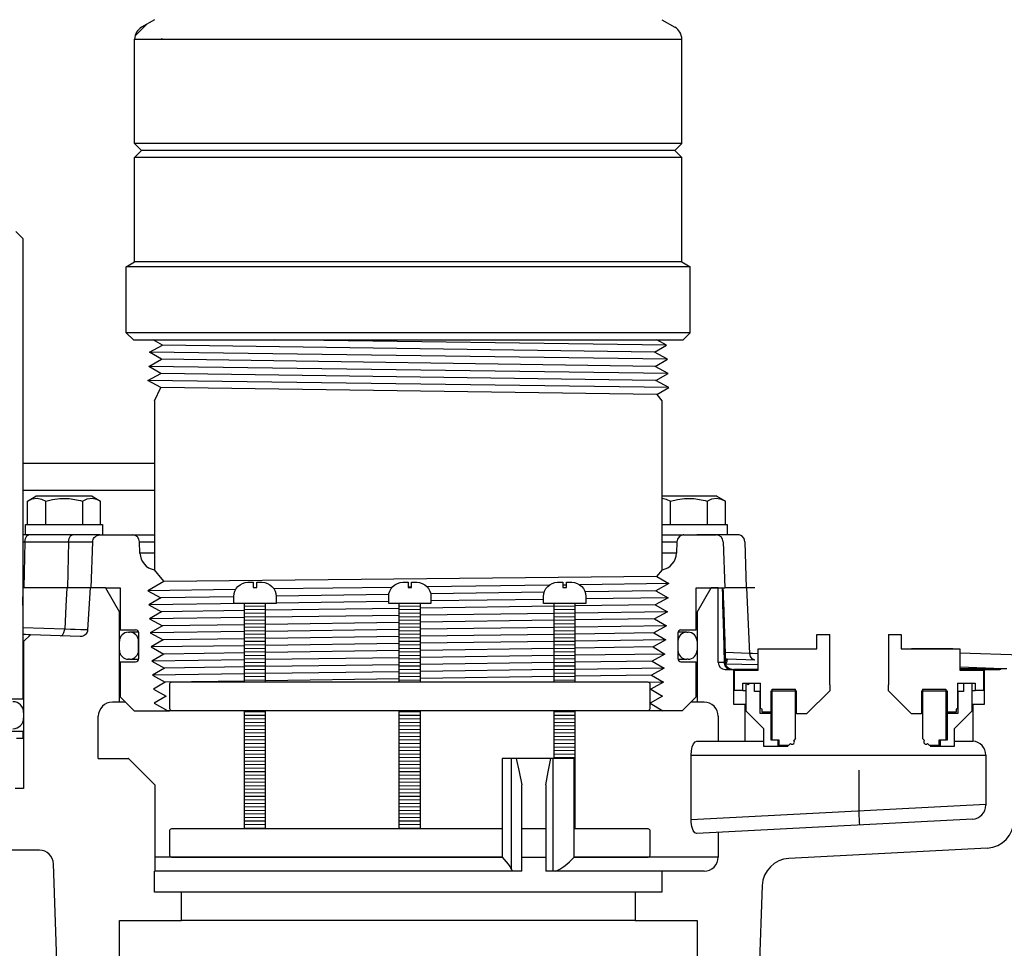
# Model space of a CAD drawing. Extents: x 1529 to 4201, y -422 to 622.
# Tile 387 of 460: x 3578 to 3587, y 488 to 496. Entities that reach past the tile are written whole.
import ezdxf

# ---------------------------------------------------------------- set-up
doc = ezdxf.new("R2010")
doc.units = 0
doc.header["$MEASUREMENT"] = 0
for name, color, linetype in [('GALV-4', 4, 'CONTINUOUS'), ('JACK-SCREW', 2, 'CONTINUOUS'), ('SPILL-BUCKET', 1, 'CONTINUOUS'), ('SWIVEL-ADAPTOR', 1, 'CONTINUOUS')]:
    doc.layers.add(name, color=color, linetype=linetype)

msp = doc.modelspace()

# ---------------------------------------------------------------- linework, layer by layer
at = {"layer": 'GALV-4', "linetype": 'Continuous'}
for p, q in [((3579.62584, 493.23616), (3579.54483, 493.28356)), ((3584.09666, 493.23616), (3584.0105, 493.28356)), ((3579.51216, 493.1737), (3579.62584, 493.23616)), ((3583.98977, 493.1737), (3584.09666, 493.23616)), ((3579.5052, 493.04879), (3579.61922, 493.11124)), ((3579.61922, 493.11124), (3579.51216, 493.1737)), ((3584.10362, 493.11124), (3583.98977, 493.1737)), ((3583.99639, 493.04879), (3584.10362, 493.11124)), ((3579.6126, 492.98633), (3579.5052, 493.04879)), ((3584.11058, 492.98633), (3583.99639, 493.04879)), ((3579.49824, 492.92387), (3579.6126, 492.98633)), ((3579.6126, 492.86151), (3579.49824, 492.92387)), ((3584.00302, 492.92387), (3584.11058, 492.98633)), ((3584.1172, 492.86141), (3584.00302, 492.92387)), ((3579.55615, 492.74322), (3579.6126, 492.86151)), ((3584.00964, 492.79896), (3584.1172, 492.86141)), ((3584.01026, 492.79932), (3584.05615, 492.74322)), ((3584.05615, 492.74322), (3584.05615, 491.24341)), ((3579.55263, 491.24341), (3579.62108, 491.15975)), ((3584.00964, 491.18338), (3584.1172, 491.12092)), ((3584.01026, 491.18302), (3584.05967, 491.24341)), ((3579.63776, 491.13936), (3579.49824, 491.05846)), ((3579.62108, 491.15975), (3579.63776, 491.13936)), ((3584.1172, 491.12092), (3584.00302, 491.05846)), ((3579.49824, 491.05846), (3579.6126, 490.99601)), ((3584.00302, 491.05846), (3584.11058, 490.99601)), ((3579.6126, 490.99601), (3579.5052, 490.93355)), ((3579.5052, 490.93355), (3579.61922, 490.87109)), ((3584.11058, 490.99601), (3583.99639, 490.93355)), ((3583.99639, 490.93355), (3584.10362, 490.87109)), ((3579.61922, 490.87109), (3579.51216, 490.80864)), ((3584.10362, 490.87109), (3583.98977, 490.80864)), ((3579.51216, 490.80864), (3579.62584, 490.74618)), ((3579.62584, 490.74618), (3579.51911, 490.68372)), ((3584.09666, 490.74618), (3583.98315, 490.68372)), ((3583.98977, 490.80864), (3584.09666, 490.74618)), ((3579.51911, 490.68372), (3579.63246, 490.62126)), ((3583.98315, 490.68372), (3584.08971, 490.62126)), ((3583.99587, 490.69072), (3583.98676, 490.68161)), ((3579.63246, 490.62126), (3579.52607, 490.55881)), ((3584.08971, 490.62126), (3583.97653, 490.55881)), ((3579.52607, 490.55881), (3579.63908, 490.49635)), ((3579.63908, 490.49635), (3579.53303, 490.43389)), ((3584.08275, 490.49635), (3583.9699, 490.43389)), ((3583.97653, 490.55881), (3584.08275, 490.49635)), ((3579.53303, 490.43389), (3579.64571, 490.37143)), ((3583.9699, 490.43389), (3584.07579, 490.37143)), ((3579.64571, 490.37143), (3579.53999, 490.30898)), ((3579.53999, 490.30898), (3579.65233, 490.24652)), ((3584.07579, 490.37143), (3583.96328, 490.30898)), ((3583.96328, 490.30898), (3584.06883, 490.24652)), ((3579.65233, 490.24652), (3579.54694, 490.18406)), ((3584.06883, 490.24652), (3583.95666, 490.18406)), ((3579.54694, 490.18406), (3579.65895, 490.1216)), ((3583.95666, 490.18406), (3584.06188, 490.1216)), ((3579.65895, 490.1216), (3579.5539, 490.05915)), ((3579.5539, 490.05915), (3579.67545, 489.99117)), ((3584.06188, 490.1216), (3583.95004, 490.05915)), ((3583.95004, 490.05915), (3584.06419, 489.99117)), ((3584.06419, 489.99117), (3579.67545, 489.99117))]:
    msp.add_line(p, q, dxfattribs=at)
at = {"layer": 'GALV-4', "color": 7, "linetype": 'Continuous'}
for p, q in [((3584.09666, 493.23616), (3580.62216, 493.28356)), ((3583.98977, 493.1737), (3579.62584, 493.23616)), ((3584.10362, 493.11124), (3579.51216, 493.1737)), ((3583.99639, 493.04879), (3579.61922, 493.11124)), ((3584.11058, 492.98633), (3579.5052, 493.04879)), ((3584.11689, 492.86123), (3579.49824, 492.92387)), ((3584.00302, 492.92387), (3579.6126, 492.98633)), ((3584.00964, 492.79896), (3579.6126, 492.86151)), ((3584.00964, 491.18338), (3579.63776, 491.13936)), ((3581.83584, 491.09007), (3581.80459, 491.08965)), ((3583.0547, 491.10655), (3581.97492, 491.09195)), ((3583.20914, 491.10864), (3583.17789, 491.10822)), ((3584.1172, 491.12092), (3583.3273, 491.11024)), ((3580.27554, 491.06897), (3579.49824, 491.05846)), ((3580.25941, 491.00521), (3579.6126, 490.99601)), ((3581.66181, 491.08772), (3580.61556, 491.07357)), ((3581.63391, 491.02476), (3580.63438, 491.01054)), ((3583.01156, 491.04436), (3582.00568, 491.03005)), ((3584.00302, 491.05846), (3583.37377, 491.04951)), ((3580.35345, 490.94505), (3579.5052, 490.93355)), ((3581.63272, 490.9624), (3580.63441, 490.94886)), ((3583.09977, 490.92076), (3581.91397, 490.90384)), ((3583.00602, 490.98103), (3582.00772, 490.96749)), ((3583.99639, 490.93355), (3583.28727, 490.92343)), ((3584.11058, 490.99601), (3583.38102, 490.98611)), ((3580.35316, 490.88157), (3579.61922, 490.87109)), ((3581.72647, 490.90116), (3580.54066, 490.88424)), ((3581.72647, 490.83876), (3580.54066, 490.82263)), ((3583.09977, 490.85744), (3581.91397, 490.84131)), ((3584.10362, 490.87109), (3583.28727, 490.85999)), ((3580.35316, 490.82008), (3579.51216, 490.80864)), ((3580.35316, 490.75659), (3579.62584, 490.74618)), ((3581.72647, 490.77624), (3580.54066, 490.75927)), ((3583.09977, 490.7959), (3581.91397, 490.77893)), ((3583.98977, 490.80864), (3583.28727, 490.79858)), ((3584.09666, 490.74618), (3583.28727, 490.73513)), ((3580.35316, 490.6951), (3579.51911, 490.68372)), ((3581.72647, 490.71384), (3580.54066, 490.69766)), ((3583.09977, 490.73258), (3581.91397, 490.7164)), ((3583.09977, 490.67104), (3581.91397, 490.65402)), ((3583.98315, 490.68372), (3583.28727, 490.67373)), ((3580.35316, 490.57013), (3579.52607, 490.55881)), ((3580.35316, 490.63161), (3579.63246, 490.62126)), ((3581.72647, 490.65132), (3580.54066, 490.6343)), ((3581.72647, 490.58892), (3580.54066, 490.57269)), ((3583.09977, 490.60772), (3581.91397, 490.59149)), ((3584.08971, 490.62126), (3583.28727, 490.61028)), ((3580.35316, 490.50663), (3579.63908, 490.49635)), ((3581.72647, 490.52641), (3580.54066, 490.50933)), ((3583.09977, 490.54618), (3581.91397, 490.52911)), ((3583.09977, 490.48285), (3581.91397, 490.46658)), ((3583.97653, 490.55881), (3583.28727, 490.54888)), ((3584.08275, 490.49635), (3583.28727, 490.48543)), ((3580.35316, 490.44515), (3579.53303, 490.43389)), ((3581.72647, 490.464), (3580.54066, 490.44772)), ((3581.72647, 490.40149), (3580.54066, 490.38436)), ((3583.09977, 490.42132), (3581.91397, 490.4042)), ((3583.9699, 490.43389), (3583.28727, 490.42403)), ((3580.35316, 490.32017), (3579.53999, 490.30898)), ((3580.35316, 490.38165), (3579.64571, 490.37143)), ((3581.72647, 490.33908), (3580.54066, 490.32276)), ((3583.09977, 490.35799), (3581.91397, 490.34167)), ((3584.07579, 490.37143), (3583.28727, 490.36058)), ((3583.96328, 490.30898), (3583.28727, 490.29918)), ((3580.35316, 490.25667), (3579.65233, 490.24652)), ((3581.72647, 490.27657), (3580.54066, 490.25939)), ((3583.09977, 490.29647), (3581.91397, 490.27929)), ((3584.06883, 490.24652), (3583.94139, 490.24476))]:
    msp.add_line(p, q, dxfattribs=at)
at = {"layer": 'GALV-4'}
msp.add_line((3579.55615, 492.74322), (3579.55615, 491.24341), dxfattribs=at)
at = {"layer": 'JACK-SCREW'}
for p, q in [((3580.35316, 490.24641), (3580.35316, 490.94505)), ((3580.54066, 490.24641), (3580.54066, 490.94505)), ((3581.72647, 490.24641), (3581.72647, 490.94505)), ((3581.91397, 490.24641), (3581.91397, 490.94505)), ((3583.09977, 490.24641), (3583.09977, 490.94505)), ((3583.28727, 490.24641), (3583.28727, 490.94505)), ((3580.35316, 488.94505), (3580.35316, 489.99641)), ((3580.54066, 488.94505), (3580.54066, 489.99641)), ((3581.72647, 488.94505), (3581.72647, 489.99641)), ((3581.91397, 488.94505), (3581.91397, 489.99641)), ((3583.09977, 489.56946), (3583.09977, 489.99641)), ((3583.28727, 488.94505), (3583.28727, 489.99641))]:
    msp.add_line(p, q, dxfattribs=at)
for points in [[(3580.63441, 491.00755), (3580.63441, 490.94505), (3580.25941, 490.94505), (3580.25941, 491.00755, -0.4142136), (3580.38441, 491.13255), (3580.43129, 491.13255), (3580.43129, 491.08568), (3580.46254, 491.08568), (3580.46254, 491.13255), (3580.50941, 491.13255, -0.4142136)], [(3582.00772, 491.00755), (3582.00772, 490.94505), (3581.63272, 490.94505), (3581.63272, 491.00755, -0.4142136), (3581.75772, 491.13255), (3581.80459, 491.13255), (3581.80459, 491.08568), (3581.83584, 491.08568), (3581.83584, 491.13255), (3581.88272, 491.13255, -0.4142136)], [(3583.38102, 491.00755), (3583.38102, 490.94505), (3583.00602, 490.94505), (3583.00602, 491.00755, -0.4142136), (3583.13102, 491.13255), (3583.17789, 491.13255), (3583.17789, 491.08568), (3583.20914, 491.08568), (3583.20914, 491.13255), (3583.25602, 491.13255, -0.4142136)]]:
    msp.add_lwpolyline(points, format="xyb", close=True, dxfattribs=at)
at = {"layer": 'JACK-SCREW', "color": 2, "linetype": 'Continuous'}
msp.add_lwpolyline([(3583.95004, 490.01203), (3583.95004, 490.23078, 0.4142136), (3583.93441, 490.24641), (3579.70602, 490.24641, 0.4142136), (3579.6904, 490.23078), (3579.6904, 490.01203, 0.4142136), (3579.70602, 489.99641), (3583.93441, 489.99641, 0.4142136)], format="xyb", close=True, dxfattribs=at)
for points in [[(3582.63771, 488.94505), (3579.70602, 488.94505, 0.4142136), (3579.6904, 488.92943), (3579.6904, 488.71068, 0.4142136), (3579.70602, 488.69505), (3582.63771, 488.69505)], [(3583.27753, 488.69505), (3583.93441, 488.69505, 0.4142136), (3583.95004, 488.71068), (3583.95004, 488.92943, 0.4142136), (3583.93441, 488.94505), (3583.27753, 488.94505)]]:
    msp.add_lwpolyline(points, format="xyb", dxfattribs=at)
for points in [[(3583.02618, 488.94505), (3582.81313, 488.94505)], [(3582.81313, 488.69505), (3583.02618, 488.69505)]]:
    msp.add_lwpolyline(points, dxfattribs=at)
at = {"layer": 'SPILL-BUCKET', "linetype": 'Continuous'}
for p, q in [((3578.38869, 492.191), (3578.38869, 490.47382)), ((3578.4297, 491.85323), (3578.50441, 491.89636)), ((3578.4722, 491.87231), (3578.5166, 491.8782)), ((3579.00406, 491.89636), (3578.50441, 491.89636)), ((3578.5166, 491.8782), (3578.55434, 491.87073)), ((3578.65294, 491.86812), (3578.71569, 491.87682)), ((3578.71569, 491.87682), (3578.79854, 491.87633)), ((3578.79854, 491.87633), (3578.88244, 491.86225)), ((3578.959, 491.87231), (3579.00341, 491.8782)), ((3579.00341, 491.8782), (3579.04115, 491.87073)), ((3579.00406, 491.89636), (3579.07877, 491.85323)), ((3584.54392, 491.89636), (3584.05615, 491.89636)), ((3584.05615, 491.87816), (3584.05646, 491.8782)), ((3584.05646, 491.8782), (3584.0942, 491.87073)), ((3584.1928, 491.86812), (3584.25555, 491.87682)), ((3584.25555, 491.87682), (3584.33839, 491.87633)), ((3584.33839, 491.87633), (3584.4223, 491.86225)), ((3584.49886, 491.87231), (3584.54327, 491.8782)), ((3584.54327, 491.8782), (3584.58101, 491.87073)), ((3584.54392, 491.89636), (3584.61863, 491.85323)), ((3578.4297, 491.85323), (3578.4722, 491.87231)), ((3578.4297, 491.64654), (3578.4297, 491.85323)), ((3578.55434, 491.87073), (3578.59197, 491.85323)), ((3578.59197, 491.85323), (3578.65294, 491.86812)), ((3578.59197, 491.64654), (3578.59197, 491.85323)), ((3578.88244, 491.86225), (3578.89952, 491.85794)), ((3578.89952, 491.85794), (3578.9165, 491.85323)), ((3578.9165, 491.85323), (3578.959, 491.87231)), ((3578.9165, 491.85323), (3578.9165, 491.64654)), ((3579.04115, 491.87073), (3579.07877, 491.85323)), ((3579.07877, 491.64654), (3579.07877, 491.85323)), ((3584.0942, 491.87073), (3584.13182, 491.85323)), ((3584.13182, 491.85323), (3584.1928, 491.86812)), ((3584.13182, 491.64654), (3584.13182, 491.85323)), ((3584.4223, 491.86225), (3584.43938, 491.85794)), ((3584.43938, 491.85794), (3584.45636, 491.85323)), ((3584.45636, 491.85323), (3584.49886, 491.87231)), ((3584.45636, 491.85323), (3584.45636, 491.64654)), ((3584.58101, 491.87073), (3584.61863, 491.85323)), ((3584.61863, 491.64654), (3584.61863, 491.85323)), ((3578.41297, 491.5526), (3578.41297, 491.64654)), ((3578.41297, 491.64654), (3579.0955, 491.64654)), ((3579.0955, 491.64654), (3579.0955, 491.5526)), ((3584.05615, 491.64654), (3584.63536, 491.64654)), ((3584.63536, 491.64654), (3584.63536, 491.5526)), ((3578.4145, 491.5526), (3578.38848, 491.5526)), ((3578.41125, 491.52262), (3578.4243, 491.54459)), ((3578.44185, 491.5526), (3578.4145, 491.5526)), ((3578.4243, 491.54459), (3578.44185, 491.5526)), ((3578.82936, 491.5526), (3578.44185, 491.5526)), ((3578.79876, 491.52262), (3578.81181, 491.54459)), ((3578.81181, 491.54459), (3578.82936, 491.5526)), ((3578.90233, 491.5526), (3578.82936, 491.5526)), ((3578.96444, 491.5526), (3578.90233, 491.5526)), ((3579.01404, 491.5526), (3578.96444, 491.5526)), ((3579.0498, 491.5526), (3579.01404, 491.5526)), ((3579.01566, 491.52063), (3579.02152, 491.52923)), ((3579.02152, 491.52923), (3579.02879, 491.53679)), ((3579.02879, 491.53679), (3579.03721, 491.54305)), ((3579.03721, 491.54305), (3579.04296, 491.54621)), ((3579.04296, 491.54621), (3579.049, 491.54877)), ((3579.049, 491.54877), (3579.05935, 491.55156)), ((3579.07077, 491.5526), (3579.0498, 491.5526)), ((3579.05935, 491.55156), (3579.07004, 491.55259)), ((3579.07004, 491.55259), (3579.0704, 491.5526)), ((3579.0704, 491.5526), (3579.07077, 491.5526)), ((3579.07077, 491.5526), (3579.36155, 491.5526)), ((3579.36155, 491.5526), (3579.55615, 491.5526)), ((3584.05615, 491.5526), (3584.24479, 491.5526)), ((3584.25075, 491.5526), (3584.24479, 491.5526)), ((3584.25075, 491.5526), (3584.53679, 491.5526)), ((3584.37081, 491.5526), (3584.36407, 491.5526)), ((3584.3909, 491.5526), (3584.37081, 491.5526)), ((3584.42384, 491.5526), (3584.3909, 491.5526)), ((3584.46889, 491.5526), (3584.42384, 491.5526)), ((3584.74023, 491.5526), (3584.46889, 491.5526)), ((3584.76529, 491.54459), (3584.74023, 491.5526)), ((3584.78393, 491.52262), (3584.76529, 491.54459)), ((3578.40604, 491.49232), (3578.39787, 491.08417)), ((3578.40604, 491.49232), (3578.41125, 491.52262)), ((3578.79356, 491.49232), (3578.78538, 491.08417)), ((3578.79356, 491.49232), (3578.79876, 491.52262)), ((3579.00764, 491.49232), (3578.99321, 491.08417)), ((3579.00764, 491.49232), (3579.00874, 491.5019)), ((3579.00874, 491.5019), (3579.0113, 491.51118)), ((3579.0113, 491.51118), (3579.01566, 491.52063)), ((3579.42751, 491.39101), (3579.42397, 491.49232)), ((3584.18833, 491.49232), (3584.18479, 491.39101)), ((3584.5992, 491.49232), (3584.61346, 491.08417)), ((3584.79136, 491.49232), (3584.78393, 491.52262)), ((3584.79136, 491.49232), (3584.80303, 491.08417)), ((3579.55263, 491.24341), (3579.55615, 491.24341)), ((3584.05615, 491.24341), (3584.05967, 491.24341)), ((3578.38849, 490.92807), (3578.39318, 491.08417)), ((3579.12049, 491.08417), (3578.39787, 491.08417)), ((3578.77894, 491.08417), (3578.77051, 490.92099)), ((3578.98465, 491.08417), (3578.97408, 490.8973)), ((3579.12049, 491.08417), (3579.2454, 490.86781)), ((3579.12049, 491.08417), (3579.2519, 491.08417)), ((3579.2519, 491.08417), (3579.2519, 490.71118)), ((3584.3604, 490.71118), (3584.3604, 491.08417)), ((3584.3604, 491.08417), (3584.61346, 491.08417)), ((3584.3669, 490.86781), (3584.49181, 491.08417)), ((3584.55427, 491.08417), (3584.49181, 491.08417)), ((3584.55427, 490.42203), (3584.55427, 491.08417)), ((3584.58965, 491.08417), (3584.59168, 491.01171)), ((3584.59168, 491.01171), (3584.59372, 490.93923)), ((3584.59687, 491.08417), (3584.597, 491.08012)), ((3584.597, 491.08012), (3584.59714, 491.07606)), ((3584.59714, 491.07606), (3584.5981, 491.04747)), ((3584.5981, 491.04747), (3584.59906, 491.01887)), ((3584.59906, 491.01887), (3584.60005, 490.9895)), ((3584.80974, 491.08417), (3584.61346, 491.08417)), ((3584.84781, 491.08417), (3584.80974, 491.08417)), ((3584.83474, 490.50169), (3584.80974, 491.08417)), ((3584.87855, 491.08417), (3584.84781, 491.08417)), ((3578.77051, 490.92099), (3578.75996, 490.71686)), ((3584.59372, 490.93923), (3584.601, 490.68073)), ((3584.60005, 490.9895), (3584.60104, 490.96013)), ((3584.60104, 490.96013), (3584.60206, 490.92989)), ((3584.60206, 490.92989), (3584.60308, 490.89965)), ((3578.97408, 490.8973), (3578.96346, 490.71042)), ((3579.2454, 490.86781), (3579.24703, 490.86781)), ((3579.2454, 490.06911), (3579.2454, 490.86781)), ((3579.24703, 490.86781), (3579.2519, 490.86781)), ((3584.36042, 490.86781), (3584.36528, 490.86781)), ((3584.36528, 490.86781), (3584.3669, 490.86781)), ((3584.3669, 490.86781), (3584.3669, 490.06911)), ((3584.60308, 490.89965), (3584.60414, 490.86845)), ((3584.60414, 490.86845), (3584.60519, 490.83725)), ((3584.60519, 490.83725), (3584.60628, 490.80495)), ((3584.60628, 490.80495), (3584.60738, 490.77265)), ((3584.60738, 490.77265), (3584.60851, 490.7391)), ((3578.40101, 490.66852), (3578.38847, 490.66852)), ((3578.41235, 490.66852), (3578.38849, 490.66936)), ((3578.39598, 490.60607), (3578.45688, 490.66697)), ((3578.41235, 490.66852), (3578.40101, 490.66852)), ((3578.43701, 490.66767), (3578.41235, 490.66852)), ((3578.4519, 490.66714), (3578.43701, 490.66767)), ((3578.45688, 490.66697), (3578.4519, 490.66714)), ((3578.89762, 490.65158), (3578.45688, 490.66697)), ((3578.722, 490.65771), (3578.73988, 490.66513)), ((3578.73988, 490.66513), (3578.75372, 490.68669)), ((3578.75372, 490.68669), (3578.75996, 490.71686)), ((3578.9218, 490.65534), (3578.91152, 490.65258)), ((3578.9315, 490.65974), (3578.9218, 490.65534)), ((3578.94017, 490.66558), (3578.9315, 490.65974)), ((3578.94778, 490.67276), (3578.94017, 490.66558)), ((3578.95402, 490.68105), (3578.94778, 490.67276)), ((3578.95881, 490.69026), (3578.95402, 490.68105)), ((3578.96198, 490.70015), (3578.95881, 490.69026)), ((3579.2519, 490.71118), (3579.3884, 490.71118)), ((3579.37111, 490.68944), (3579.3443, 490.68944)), ((3579.41558, 490.68944), (3579.37111, 490.68944)), ((3579.41628, 490.45625), (3579.41628, 490.68329)), ((3584.19602, 490.68329), (3584.19602, 490.45625)), ((3584.24116, 490.68944), (3584.19666, 490.68944)), ((3584.2239, 490.71118), (3584.3604, 490.71118)), ((3584.268, 490.68944), (3584.24116, 490.68944)), ((3584.601, 490.68073), (3584.60833, 490.42203)), ((3584.60851, 490.7391), (3584.60965, 490.70554)), ((3584.60965, 490.70554), (3584.61084, 490.6705)), ((3584.61084, 490.6705), (3584.61203, 490.63546)), ((3578.38849, 490.60607), (3578.39411, 490.60607)), ((3578.39411, 490.60607), (3578.39598, 490.60607)), ((3578.39598, 490.60607), (3578.39598, 489.30414)), ((3578.9046, 490.65171), (3578.89762, 490.65158)), ((3578.91152, 490.65258), (3578.9046, 490.65171)), ((3584.61203, 490.63546), (3584.61326, 490.59919)), ((3584.61326, 490.59919), (3584.61449, 490.56291)), ((3584.61449, 490.56291), (3584.61575, 490.52591)), ((3584.61575, 490.52591), (3584.61701, 490.48892)), ((3584.83474, 490.50169), (3584.61632, 490.50932)), ((3584.61701, 490.48892), (3584.61771, 490.46851)), ((3584.841, 490.47417), (3584.83474, 490.50169)), ((3584.85931, 490.50075), (3584.83474, 490.50169)), ((3584.90903, 490.49886), (3584.85931, 490.50075)), ((3587.24429, 490.4851), (3586.69781, 490.50374)), ((3579.2519, 490.42837), (3579.2519, 490.11608)), ((3579.2519, 490.42837), (3579.3884, 490.42837)), ((3579.33534, 490.44961), (3579.34429, 490.44961)), ((3579.34429, 490.44961), (3579.37108, 490.44961)), ((3579.37108, 490.44961), (3579.41552, 490.44961)), ((3584.19684, 490.44961), (3584.24125, 490.44961)), ((3584.2239, 490.42837), (3584.3604, 490.42837)), ((3584.3604, 490.11608), (3584.3604, 490.42837)), ((3584.56032, 490.42203), (3584.55427, 490.42203)), ((3584.5784, 490.42203), (3584.56032, 490.42203)), ((3584.60833, 490.42203), (3584.5784, 490.42203)), ((3584.61301, 490.4215), (3584.60833, 490.42203)), ((3584.61634, 490.3908), (3584.60833, 490.42203)), ((3584.61641, 490.42098), (3584.61301, 490.4215)), ((3584.61828, 490.44807), (3584.61641, 490.42098)), ((3584.62502, 490.3902), (3584.61641, 490.42098)), ((3584.61786, 490.41373), (3584.61641, 490.42098)), ((3584.61771, 490.46851), (3584.6184, 490.44811)), ((3584.62049, 490.40664), (3584.61786, 490.41373)), ((3584.61807, 490.45764), (3584.61924, 490.45683)), ((3584.62429, 490.44238), (3584.61819, 490.45255)), ((3584.61924, 490.45683), (3584.61964, 490.45657)), ((3584.61964, 490.45657), (3584.62007, 490.45631)), ((3584.62007, 490.45631), (3584.62049, 490.45606)), ((3584.62049, 490.45606), (3584.62093, 490.4558)), ((3584.62049, 490.40664), (3584.62446, 490.4129)), ((3584.63225, 490.38229), (3584.62049, 490.40664)), ((3584.90903, 490.40158), (3584.62049, 490.40664)), ((3584.62093, 490.4558), (3584.62139, 490.45555)), ((3584.62139, 490.45555), (3584.62187, 490.45529)), ((3584.62187, 490.45529), (3584.62271, 490.45487)), ((3584.62271, 490.45487), (3584.62359, 490.45445)), ((3584.62359, 490.45445), (3584.62453, 490.45404)), ((3584.63274, 490.43382), (3584.62429, 490.44238)), ((3584.62446, 490.4129), (3584.62986, 490.42377)), ((3584.62453, 490.45404), (3584.6255, 490.45365)), ((3584.6255, 490.45365), (3584.62654, 490.45327)), ((3584.62654, 490.45327), (3584.6276, 490.45291)), ((3584.6276, 490.45291), (3584.62873, 490.45257)), ((3584.62873, 490.45257), (3584.62988, 490.45226)), ((3584.62986, 490.42377), (3584.63274, 490.43382)), ((3584.62988, 490.45226), (3584.63109, 490.45198)), ((3584.63109, 490.45198), (3584.63232, 490.45173)), ((3584.63232, 490.45173), (3584.63359, 490.45153)), ((3584.63274, 490.43382), (3584.63362, 490.43877)), ((3584.63359, 490.45153), (3584.63488, 490.45135)), ((3584.63362, 490.43877), (3584.63447, 490.44267)), ((3584.63447, 490.44267), (3584.63641, 490.44908)), ((3584.63488, 490.45135), (3584.63619, 490.45122)), ((3584.63619, 490.45122), (3584.6375, 490.45115)), ((3584.63641, 490.44908), (3584.63791, 490.45112)), ((3584.6375, 490.45115), (3584.63772, 490.45114)), ((3584.63772, 490.45114), (3584.63794, 490.45114)), ((3584.87855, 490.44272), (3584.63791, 490.45112)), ((3584.85671, 490.45315), (3584.841, 490.47417)), ((3584.87855, 490.44303), (3584.85671, 490.45315)), ((3584.63821, 490.36794), (3584.61634, 490.3908)), ((3584.61673, 490.35957), (3584.69268, 490.35957)), ((3584.64757, 490.36776), (3584.62502, 490.3902)), ((3584.65277, 490.36553), (3584.63225, 490.38229)), ((3584.66809, 490.35957), (3584.63821, 490.36794)), ((3584.67814, 490.35957), (3584.64757, 490.36776)), ((3584.67814, 490.35957), (3584.65277, 490.36553)), ((3584.69268, 490.04728), (3584.69268, 490.35957)), ((3584.69728, 490.35957), (3584.69268, 490.35957)), ((3584.90903, 490.35957), (3584.69728, 490.35957)), ((3587.07625, 490.36598), (3586.69781, 490.37919)), ((3587.0603, 490.36269), (3586.69781, 490.36881)), ((3586.90955, 490.35957), (3586.69781, 490.35957)), ((3586.91416, 490.35957), (3586.90955, 490.35957)), ((3586.91416, 490.35957), (3587.04078, 490.35957)), ((3586.91416, 490.35957), (3586.91416, 490.04728)), ((3586.9791, 490.35957), (3586.98989, 490.36061)), ((3586.98989, 490.36061), (3587.00032, 490.36371)), ((3587.00032, 490.36371), (3587.01182, 490.36698)), ((3587.01182, 490.36698), (3587.02371, 490.36781)), ((3587.08054, 490.36583), (3587.07625, 490.36598)), ((3587.08196, 490.36578), (3587.08054, 490.36583)), ((3587.1151, 490.36462), (3587.08197, 490.36578)), ((3579.2454, 490.06911), (3579.18294, 490.06911)), ((3579.25136, 490.06911), (3579.2454, 490.06911)), ((3579.26921, 490.06911), (3579.25136, 490.06911)), ((3579.37681, 489.99117), (3579.2519, 490.11608)), ((3579.29886, 490.06911), (3579.26921, 490.06911)), ((3584.3604, 490.11608), (3584.23549, 489.99117)), ((3584.34307, 490.06911), (3584.31339, 490.06911)), ((3584.36094, 490.06911), (3584.34307, 490.06911)), ((3584.3669, 490.06911), (3584.36094, 490.06911)), ((3584.42936, 490.06911), (3584.3669, 490.06911)), ((3584.79411, 490.04728), (3584.69268, 490.04728)), ((3584.79411, 489.72394), (3584.79411, 490.04728)), ((3584.79636, 490.04728), (3584.79411, 490.04728)), ((3584.80309, 490.04728), (3584.79636, 490.04728)), ((3586.81048, 490.04728), (3586.80373, 490.04728)), ((3586.81273, 490.04728), (3586.81048, 490.04728)), ((3586.91416, 490.04728), (3586.81273, 490.04728)), ((3586.81273, 490.04728), (3586.81273, 489.72354)), ((3579.37681, 489.99117), (3579.6904, 489.99117)), ((3584.23549, 489.99117), (3584.06419, 489.99117)), ((3579.05803, 489.56946), (3579.05803, 489.9442)), ((3584.55427, 489.9442), (3584.55427, 489.72394)), ((3584.32425, 489.67211), (3584.33609, 489.69981)), ((3584.33609, 489.69981), (3584.35147, 489.7184)), ((3584.35147, 489.7184), (3584.36614, 489.72394)), ((3584.36614, 489.72394), (3584.96022, 489.72394)), ((3586.70531, 489.72354), (3586.75183, 489.72354)), ((3586.75183, 489.72354), (3586.78551, 489.72354)), ((3586.78551, 489.72354), (3586.8059, 489.72354)), ((3586.8059, 489.72354), (3586.81273, 489.72354)), ((3584.31379, 489.59902), (3584.31655, 489.63777)), ((3584.31655, 489.63777), (3584.32425, 489.67211)), ((3579.05803, 489.56946), (3579.32347, 489.56946)), ((3579.3244, 489.56946), (3579.32347, 489.56946)), ((3579.32717, 489.56946), (3579.3244, 489.56946)), ((3579.55967, 489.33524), (3579.32717, 489.56946)), ((3583.27753, 489.56946), (3582.63771, 489.56946)), ((3582.63771, 489.56946), (3582.63771, 488.69505)), ((3582.72293, 488.58559), (3582.72293, 489.56946)), ((3582.76372, 489.56946), (3582.78831, 489.45153)), ((3583.0481, 489.4521), (3583.06995, 489.56946)), ((3583.08763, 489.56946), (3583.08763, 488.57014)), ((3583.27753, 488.69505), (3583.27753, 489.56946)), ((3584.31379, 489.02501), (3584.31379, 489.59902)), ((3584.31379, 489.59902), (3586.92765, 489.59902)), ((3586.92765, 489.59902), (3586.92765, 489.15545)), ((3582.78831, 489.45153), (3582.81313, 489.33524)), ((3583.02618, 489.33524), (3583.0481, 489.4521)), ((3585.80342, 489.10307), (3585.80342, 489.46467)), ((3579.55967, 489.33524), (3579.55967, 488.57014)), ((3582.81313, 488.57014), (3582.81313, 489.33524)), ((3583.02618, 489.33524), (3583.02618, 488.57014)), ((3586.92765, 489.16199), (3584.31379, 489.02501)), ((3585.80544, 489.06453), (3585.80342, 489.10307)), ((3584.31446, 489.00575), (3584.31379, 489.02501)), ((3584.32034, 488.96643), (3584.31446, 489.00575)), ((3586.80927, 489.0307), (3584.36614, 488.90266)), ((3585.80726, 489.02975), (3585.80544, 489.06453)), ((3585.80871, 489.00216), (3585.80726, 489.02975)), ((3585.80964, 488.98444), (3585.80871, 489.00216)), ((3584.33236, 488.9321), (3584.32034, 488.96643)), ((3584.34863, 488.90966), (3584.33236, 488.9321)), ((3584.36614, 488.90266), (3584.34863, 488.90966)), ((3584.55427, 488.91252), (3584.55427, 488.69505)), ((3585.80996, 488.97833), (3585.80964, 488.98444)), ((3582.63771, 488.69505), (3579.55969, 488.69505)), ((3582.63771, 488.69505), (3582.63802, 488.69474)), ((3582.63802, 488.69474), (3582.67539, 488.65414)), ((3582.67539, 488.65414), (3582.69331, 488.63241)), ((3583.21199, 488.6306), (3583.23599, 488.65191)), ((3583.23599, 488.65191), (3583.27726, 488.69474)), ((3583.27726, 488.69474), (3583.27753, 488.69505)), ((3584.55427, 488.69505), (3583.27753, 488.69505)), ((3579.55769, 488.38277), (3579.55769, 488.57014)), ((3579.57276, 488.57014), (3579.55967, 488.57014)), ((3581.81252, 488.57014), (3579.57276, 488.57014)), ((3582.81313, 488.57014), (3581.81252, 488.57014)), ((3582.69331, 488.63241), (3582.70823, 488.61209)), ((3582.70823, 488.61209), (3582.72293, 488.58559)), ((3582.72293, 488.58559), (3582.72462, 488.58137)), ((3582.72462, 488.58137), (3582.72635, 488.57781)), ((3582.72635, 488.57781), (3582.73058, 488.57211)), ((3582.73058, 488.57211), (3582.73501, 488.57014)), ((3582.73501, 488.57014), (3582.73504, 488.57014)), ((3584.42936, 488.57014), (3583.02618, 488.57014)), ((3583.11495, 488.57014), (3583.1493, 488.58622)), ((3583.1493, 488.58622), (3583.18682, 488.61073)), ((3583.18682, 488.61073), (3583.21199, 488.6306)), ((3584.05461, 488.57014), (3584.05461, 488.38277)), ((3579.79453, 488.13128), (3579.79453, 488.38277)), ((3583.81777, 488.38277), (3583.81777, 488.13128))]:
    msp.add_line(p, q, dxfattribs=at)
at = {"layer": 'SPILL-BUCKET', "color": 7, "linetype": 'Continuous'}
for p, q in [((3578.3915, 492.191), (3579.55615, 492.191)), ((3578.3915, 491.9499), (3579.55615, 491.94989)), ((3579.42397, 491.49232), (3579.55615, 491.49232)), ((3584.05615, 491.49232), (3584.18833, 491.49232)), ((3579.55615, 491.39101), (3579.42751, 491.39101)), ((3584.18479, 491.39101), (3584.05615, 491.39101)), ((3580.35316, 490.9243), (3580.54066, 490.92163)), ((3581.72647, 490.9243), (3581.91397, 490.92163)), ((3583.09977, 490.9243), (3583.28727, 490.92163)), ((3580.35316, 490.89305), (3580.54066, 490.89038)), ((3580.35316, 490.86179), (3580.54066, 490.85913)), ((3580.35316, 490.83054), (3580.54066, 490.82787)), ((3581.72647, 490.89305), (3581.91397, 490.89038)), ((3581.72647, 490.86179), (3581.91397, 490.85913)), ((3581.72647, 490.83054), (3581.91397, 490.82787)), ((3583.09977, 490.89305), (3583.28727, 490.89038)), ((3583.09977, 490.86179), (3583.28727, 490.85913)), ((3583.09977, 490.83054), (3583.28727, 490.82787)), ((3580.35316, 490.79929), (3580.54066, 490.79662)), ((3580.35316, 490.76803), (3580.54066, 490.76537)), ((3581.72647, 490.79929), (3581.91397, 490.79662)), ((3581.72647, 490.76803), (3581.91397, 490.76537)), ((3583.09977, 490.79929), (3583.28727, 490.79662)), ((3583.09977, 490.76803), (3583.28727, 490.76537)), ((3579.32535, 490.68944), (3579.33534, 490.68944)), ((3579.3443, 490.68944), (3579.33534, 490.68944)), ((3580.35316, 490.73678), (3580.54066, 490.73411)), ((3580.35316, 490.70553), (3580.54066, 490.70286)), ((3580.35316, 490.67428), (3580.54066, 490.67161)), ((3581.72647, 490.73678), (3581.91397, 490.73411)), ((3581.72647, 490.70553), (3581.91397, 490.70286)), ((3581.72647, 490.67428), (3581.91397, 490.67161)), ((3583.09977, 490.73678), (3583.28727, 490.73411)), ((3583.09977, 490.70553), (3583.28727, 490.70286)), ((3583.09977, 490.67428), (3583.28727, 490.67161)), ((3584.27696, 490.68944), (3584.268, 490.68944)), ((3584.27696, 490.68944), (3584.28695, 490.68944)), ((3579.2454, 490.52955), (3579.2454, 490.60949)), ((3579.41528, 490.52955), (3579.41528, 490.60949)), ((3579.41528, 490.60949), (3579.41553, 490.60949)), ((3579.41553, 490.60949), (3579.41629, 490.60949)), ((3580.35316, 490.64302), (3580.54066, 490.64035)), ((3580.35316, 490.61177), (3580.54066, 490.6091)), ((3580.35316, 490.58052), (3580.54066, 490.57785)), ((3581.72647, 490.64302), (3581.91397, 490.64035)), ((3581.72647, 490.61177), (3581.91397, 490.6091)), ((3581.72647, 490.58052), (3581.91397, 490.57785)), ((3583.09977, 490.64302), (3583.28727, 490.64035)), ((3583.09977, 490.61177), (3583.28727, 490.6091)), ((3583.09977, 490.58052), (3583.28727, 490.57785)), ((3584.19602, 490.60949), (3584.19677, 490.60949)), ((3584.19677, 490.60949), (3584.19702, 490.60949)), ((3584.19702, 490.60949), (3584.19702, 490.52955)), ((3584.3669, 490.60949), (3584.3669, 490.52955)), ((3579.41553, 490.52955), (3579.41528, 490.52955)), ((3579.41628, 490.52955), (3579.41553, 490.52955)), ((3580.35316, 490.54926), (3580.54066, 490.5466)), ((3580.35316, 490.51801), (3580.54066, 490.51534)), ((3580.35316, 490.48676), (3580.54066, 490.48409)), ((3581.72647, 490.54926), (3581.91397, 490.5466)), ((3581.72647, 490.51801), (3581.91397, 490.51534)), ((3581.72647, 490.48676), (3581.91397, 490.48409)), ((3583.09977, 490.54926), (3583.28727, 490.5466)), ((3583.09977, 490.51801), (3583.28727, 490.51534)), ((3583.09977, 490.48676), (3583.28727, 490.48409)), ((3584.19676, 490.52955), (3584.19601, 490.52955)), ((3584.19702, 490.52955), (3584.19676, 490.52955)), ((3579.33534, 490.44961), (3579.32535, 490.44961)), ((3580.35316, 490.4555), (3580.54066, 490.45284)), ((3580.35316, 490.42425), (3580.54066, 490.42158)), ((3580.35316, 490.393), (3580.54066, 490.39033)), ((3581.72647, 490.4555), (3581.91397, 490.45284)), ((3581.72647, 490.42425), (3581.91397, 490.42158)), ((3581.72647, 490.393), (3581.91397, 490.39033)), ((3583.09977, 490.4555), (3583.28727, 490.45284)), ((3583.09977, 490.42425), (3583.28727, 490.42158)), ((3583.09977, 490.393), (3583.28727, 490.39033)), ((3584.24125, 490.44961), (3584.26802, 490.44961)), ((3584.26802, 490.44961), (3584.27696, 490.44961)), ((3584.28695, 490.44961), (3584.27696, 490.44961)), ((3580.35316, 490.36174), (3580.54066, 490.35908)), ((3580.35316, 490.33049), (3580.54066, 490.32782)), ((3581.72647, 490.36174), (3581.91397, 490.35908)), ((3581.72647, 490.33049), (3581.91397, 490.32782)), ((3583.09977, 490.36174), (3583.28727, 490.35908)), ((3583.09977, 490.33049), (3583.28727, 490.32782)), ((3580.35316, 490.29924), (3580.54066, 490.29657)), ((3580.35316, 490.26798), (3580.54066, 490.26532)), ((3581.72647, 490.29924), (3581.91397, 490.29657)), ((3581.72647, 490.26798), (3581.91397, 490.26532)), ((3583.09977, 490.29924), (3583.28727, 490.29657)), ((3583.09977, 490.26798), (3583.28727, 490.26532)), ((3578.39598, 489.97809), (3578.39598, 489.92813)), ((3580.35316, 489.98671), (3580.54066, 489.98404)), ((3580.35316, 489.95545), (3580.54066, 489.95279)), ((3581.72647, 489.98671), (3581.91397, 489.98404)), ((3581.72647, 489.95545), (3581.91397, 489.95279)), ((3583.09977, 489.98671), (3583.28727, 489.98404)), ((3583.09977, 489.95545), (3583.28727, 489.95279)), ((3580.35316, 489.9242), (3580.54066, 489.92153)), ((3580.35316, 489.89295), (3580.54066, 489.89028)), ((3581.72647, 489.9242), (3581.91397, 489.92153)), ((3581.72647, 489.89295), (3581.91397, 489.89028)), ((3583.09977, 489.9242), (3583.28727, 489.92153)), ((3583.09977, 489.89295), (3583.28727, 489.89028)), ((3580.35316, 489.86169), (3580.54066, 489.85903)), ((3580.35316, 489.83044), (3580.54066, 489.82777)), ((3580.35316, 489.79919), (3580.54066, 489.79652)), ((3581.72647, 489.86169), (3581.91397, 489.85903)), ((3581.72647, 489.83044), (3581.91397, 489.82777)), ((3581.72647, 489.79919), (3581.91397, 489.79652)), ((3583.09977, 489.86169), (3583.28727, 489.85903)), ((3583.09977, 489.83044), (3583.28727, 489.82777)), ((3583.09977, 489.79919), (3583.28727, 489.79652)), ((3580.35316, 489.76793), (3580.54066, 489.76527)), ((3580.35316, 489.73668), (3580.54066, 489.73401)), ((3580.35316, 489.70543), (3580.54066, 489.70276)), ((3581.72647, 489.76793), (3581.91397, 489.76527)), ((3581.72647, 489.73668), (3581.91397, 489.73401)), ((3581.72647, 489.70543), (3581.91397, 489.70276)), ((3583.09977, 489.76793), (3583.28727, 489.76527)), ((3583.09977, 489.73668), (3583.28727, 489.73401)), ((3583.09977, 489.70543), (3583.28727, 489.70276)), ((3580.35316, 489.67417), (3580.54066, 489.67151)), ((3580.35316, 489.64292), (3580.54066, 489.64025)), ((3580.35316, 489.61167), (3580.54066, 489.609)), ((3581.72647, 489.67417), (3581.91397, 489.67151)), ((3581.72647, 489.64292), (3581.91397, 489.64025)), ((3581.72647, 489.61167), (3581.91397, 489.609)), ((3583.09977, 489.67417), (3583.28727, 489.67151)), ((3583.09977, 489.64292), (3583.28727, 489.64025)), ((3583.09977, 489.61167), (3583.28727, 489.609)), ((3580.35316, 489.58041), (3580.54066, 489.57775)), ((3580.35316, 489.54916), (3580.54066, 489.54649)), ((3580.35316, 489.51791), (3580.54066, 489.51524)), ((3581.72647, 489.58041), (3581.91397, 489.57775)), ((3581.72647, 489.54916), (3581.91397, 489.54649)), ((3581.72647, 489.51791), (3581.91397, 489.51524)), ((3583.09977, 489.58041), (3583.28727, 489.57775)), ((3583.27753, 489.54663), (3583.28727, 489.54649)), ((3580.35316, 489.48666), (3580.54066, 489.48399)), ((3580.35316, 489.4554), (3580.54066, 489.45273)), ((3581.72647, 489.48666), (3581.91397, 489.48399)), ((3581.72647, 489.4554), (3581.91397, 489.45273)), ((3583.27753, 489.51538), (3583.28727, 489.51524)), ((3583.27753, 489.48413), (3583.28727, 489.48399)), ((3583.27753, 489.45287), (3583.28727, 489.45273)), ((3580.35316, 489.42415), (3580.54066, 489.42148)), ((3580.35316, 489.3929), (3580.54066, 489.39023)), ((3580.35316, 489.36164), (3580.54066, 489.35898)), ((3581.72647, 489.42415), (3581.91397, 489.42148)), ((3581.72647, 489.3929), (3581.91397, 489.39023)), ((3581.72647, 489.36164), (3581.91397, 489.35898)), ((3583.27753, 489.42162), (3583.28727, 489.42148)), ((3583.27753, 489.39037), (3583.28727, 489.39023)), ((3583.27753, 489.35911), (3583.28727, 489.35898)), ((3580.35316, 489.33039), (3580.54066, 489.32772)), ((3580.35316, 489.29914), (3580.54066, 489.29647)), ((3580.35316, 489.26788), (3580.54066, 489.26522)), ((3581.72647, 489.33039), (3581.91397, 489.32772)), ((3581.72647, 489.29914), (3581.91397, 489.29647)), ((3581.72647, 489.26788), (3581.91397, 489.26522)), ((3583.27753, 489.32786), (3583.28727, 489.32772)), ((3583.27753, 489.29661), (3583.28727, 489.29647)), ((3583.27753, 489.26535), (3583.28727, 489.26522)), ((3580.35316, 489.23663), (3580.54066, 489.23396)), ((3580.35316, 489.20538), (3580.54066, 489.20271)), ((3580.35316, 489.17412), (3580.54066, 489.17146)), ((3581.72647, 489.23663), (3581.91397, 489.23396)), ((3581.72647, 489.20538), (3581.91397, 489.20271)), ((3581.72647, 489.17412), (3581.91397, 489.17146)), ((3583.27753, 489.2341), (3583.28727, 489.23396)), ((3583.27753, 489.20285), (3583.28727, 489.20271)), ((3583.27753, 489.17159), (3583.28727, 489.17146)), ((3580.35316, 489.14287), (3580.54066, 489.1402)), ((3580.35316, 489.11162), (3580.54066, 489.10895)), ((3581.72647, 489.14287), (3581.91397, 489.1402)), ((3581.72647, 489.11162), (3581.91397, 489.10895)), ((3583.27753, 489.14034), (3583.28727, 489.1402)), ((3583.27753, 489.10909), (3583.28727, 489.10895)), ((3580.35316, 489.08036), (3580.54066, 489.0777)), ((3580.35316, 489.04911), (3580.54066, 489.04644)), ((3580.35316, 489.01786), (3580.54066, 489.01519)), ((3581.72647, 489.08036), (3581.91397, 489.0777)), ((3581.72647, 489.04911), (3581.91397, 489.04644)), ((3581.72647, 489.01786), (3581.91397, 489.01519)), ((3583.27753, 489.07784), (3583.28727, 489.0777)), ((3583.27753, 489.04658), (3583.28727, 489.04644)), ((3583.27753, 489.01533), (3583.28727, 489.01519)), ((3580.35316, 488.9866), (3580.54066, 488.98394)), ((3580.35316, 488.95535), (3580.54066, 488.95268)), ((3581.72647, 488.9866), (3581.91397, 488.98394)), ((3581.72647, 488.95535), (3581.91397, 488.95268)), ((3583.27753, 488.98408), (3583.28727, 488.98394)), ((3583.27753, 488.95282), (3583.28727, 488.95268))]:
    msp.add_line(p, q, dxfattribs=at)
at = {"layer": 'SPILL-BUCKET', "color": 7}
for p, q in [((3578.38847, 491.49232), (3578.3972, 491.49232)), ((3578.3972, 491.49232), (3578.40604, 491.49232)), ((3578.40604, 491.49232), (3578.79356, 491.49232)), ((3578.79356, 491.49232), (3578.8574, 491.49232)), ((3578.8574, 491.49232), (3578.91199, 491.49232)), ((3578.91199, 491.49232), (3578.95592, 491.49232)), ((3578.95592, 491.49232), (3578.98809, 491.49232)), ((3578.98809, 491.49232), (3579.00764, 491.49232)), ((3578.75996, 490.71686), (3578.38849, 490.72983)), ((3578.81009, 490.71515), (3578.75996, 490.71686)), ((3578.85396, 490.71368), (3578.81009, 490.71515)), ((3578.90338, 490.71209), (3578.85396, 490.71368)), ((3578.93937, 490.71102), (3578.90338, 490.71209)), ((3578.96297, 490.71043), (3578.93937, 490.71102)), ((3578.96346, 490.71042), (3578.96198, 490.70015)), ((3578.96323, 490.71043), (3578.96297, 490.71043))]:
    msp.add_line(p, q, dxfattribs=at)
at = {"layer": 'SPILL-BUCKET', "color": 1, "linetype": 'Continuous'}
for p, q in [((3585.42867, 490.54125), (3585.42867, 490.66885)), ((3585.42867, 490.66885), (3585.5436, 490.66885)), ((3585.5436, 490.22416), (3585.5436, 490.66885)), ((3586.06324, 490.66885), (3586.06324, 490.22416)), ((3586.06324, 490.66885), (3586.17816, 490.66885)), ((3586.17816, 490.66885), (3586.17816, 490.54125)), ((3584.90903, 490.54125), (3585.42867, 490.54125)), ((3584.90903, 490.35407), (3584.90903, 490.54125)), ((3586.17816, 490.54125), (3586.69781, 490.54125)), ((3586.63535, 490.54144), (3586.26814, 490.54144)), ((3586.63535, 490.54144), (3586.66418, 490.54142)), ((3586.69781, 490.54125), (3586.6978, 490.35407)), ((3584.70042, 490.1722), (3584.70042, 490.35407)), ((3584.70042, 490.35407), (3584.90903, 490.35407)), ((3584.90903, 490.35407), (3584.90903, 490.38171)), ((3586.6978, 490.35407), (3586.90641, 490.35407)), ((3586.69781, 490.38171), (3586.69781, 490.35407)), ((3586.90641, 490.35407), (3586.90641, 490.1722)), ((3584.77287, 490.23915), (3584.80485, 490.23915)), ((3584.77287, 490.1722), (3584.77287, 490.23915)), ((3584.8031, 489.98932), (3584.8031, 490.23915)), ((3584.8031, 490.23915), (3584.87705, 490.23915)), ((3584.81984, 490.22416), (3584.80485, 490.23915)), ((3584.83483, 490.23915), (3584.81984, 490.22416)), ((3584.83483, 490.23915), (3584.92901, 490.23915)), ((3584.87705, 490.1642), (3584.87705, 490.23915)), ((3584.92901, 490.01439), (3584.92901, 490.23915)), ((3585.5436, 490.22416), (3585.5436, 490.1702)), ((3586.06324, 490.1702), (3586.06324, 490.22416)), ((3586.67782, 490.23915), (3586.67782, 490.01439)), ((3586.67782, 490.23915), (3586.77201, 490.23915)), ((3586.72978, 490.23915), (3586.80373, 490.23915)), ((3586.72978, 490.23915), (3586.72978, 490.1642)), ((3586.80199, 490.23915), (3586.83396, 490.23915)), ((3586.80373, 490.23915), (3586.80373, 489.98932)), ((3586.83396, 490.23915), (3586.83396, 490.1722)), ((3584.77287, 490.1722), (3584.70042, 490.1722)), ((3584.77287, 490.1722), (3584.78046, 490.1722)), ((3584.78046, 490.1722), (3584.80312, 490.1722)), ((3584.92652, 490.1642), (3584.87705, 490.1642)), ((3584.92652, 489.96933), (3584.92652, 490.1642)), ((3584.92714, 490.1642), (3584.92652, 490.1642)), ((3584.92901, 490.1642), (3584.92714, 490.1642)), ((3585.02295, 489.98133), (3585.02295, 490.1692)), ((3585.02295, 490.1692), (3585.2493, 490.1692)), ((3585.03394, 489.7325), (3585.03394, 490.18419)), ((3585.03394, 490.18419), (3585.2413, 490.18419)), ((3585.2413, 489.74699), (3585.2413, 490.18419)), ((3585.2493, 489.96434), (3585.2493, 490.1692)), ((3585.5436, 490.1702), (3585.33774, 489.96434)), ((3586.2691, 489.96434), (3586.06324, 490.1702)), ((3586.35754, 490.1692), (3586.58388, 490.1692)), ((3586.35754, 490.1692), (3586.35754, 489.96434)), ((3586.36553, 490.18419), (3586.57289, 490.18419)), ((3586.36553, 490.18419), (3586.36553, 489.74699)), ((3586.57289, 490.18419), (3586.57289, 489.7325)), ((3586.58388, 490.1692), (3586.58388, 489.98133)), ((3586.67969, 490.1642), (3586.67781, 490.1642)), ((3586.68032, 490.1642), (3586.67969, 490.1642)), ((3586.72978, 490.1642), (3586.68032, 490.1642)), ((3586.68032, 490.1642), (3586.68032, 489.96933)), ((3586.80374, 490.1722), (3586.82638, 490.1722)), ((3586.82638, 490.1722), (3586.83396, 490.1722)), ((3586.90641, 490.1722), (3586.83396, 490.1722)), ((3584.96024, 489.83218), (3584.8031, 489.98932)), ((3585.02295, 489.96933), (3584.92652, 489.96933)), ((3584.94301, 490.00631), (3584.92901, 490.01439)), ((3584.94301, 489.98133), (3584.94301, 490.00631)), ((3585.02295, 489.98133), (3584.94301, 489.98133)), ((3585.02295, 489.98133), (3585.02571, 489.98133)), ((3585.02295, 489.7325), (3585.02295, 489.96933)), ((3585.0257, 489.96933), (3585.02295, 489.96933)), ((3585.03394, 489.96933), (3585.0257, 489.96933)), ((3585.02571, 489.98133), (3585.03395, 489.98133)), ((3585.33774, 489.96434), (3585.2493, 489.96434)), ((3586.35754, 489.96434), (3586.2691, 489.96434)), ((3586.29916, 489.96434), (3586.28117, 489.96434)), ((3586.35754, 489.97132), (3586.35056, 489.96434)), ((3586.58113, 489.96933), (3586.57289, 489.96933)), ((3586.5729, 489.98133), (3586.58113, 489.98133)), ((3586.58113, 489.98133), (3586.58388, 489.98133)), ((3586.58388, 489.96933), (3586.58113, 489.96933)), ((3586.66383, 489.98133), (3586.58388, 489.98133)), ((3586.68032, 489.96933), (3586.58388, 489.96933)), ((3586.59352, 489.96933), (3586.58388, 489.96583)), ((3586.58388, 489.96933), (3586.58388, 489.7325)), ((3586.80373, 489.98932), (3586.64659, 489.83218)), ((3586.67782, 490.01439), (3586.66383, 490.00631)), ((3586.66383, 490.00631), (3586.66383, 489.98133)), ((3584.96024, 489.67703), (3584.96024, 489.83218)), ((3586.64659, 489.83218), (3586.64659, 489.67703)), ((3585.08491, 489.7325), (3585.02295, 489.7325)), ((3585.0949, 489.7325), (3585.03394, 489.7325)), ((3585.08491, 489.67703), (3585.08491, 489.7325)), ((3585.0949, 489.68453), (3585.0949, 489.7325)), ((3585.19594, 489.70163), (3585.17884, 489.68453)), ((3585.2413, 489.74699), (3585.22421, 489.72989)), ((3585.22452, 489.72989), (3585.22421, 489.72989)), ((3585.22545, 489.72989), (3585.22452, 489.72989)), ((3585.24161, 489.74699), (3585.2413, 489.74699)), ((3585.24255, 489.74699), (3585.24161, 489.74699)), ((3586.36522, 489.74699), (3586.36428, 489.74699)), ((3586.36553, 489.74699), (3586.36522, 489.74699)), ((3586.38263, 489.72989), (3586.36553, 489.74699)), ((3586.38232, 489.72989), (3586.38138, 489.72989)), ((3586.38263, 489.72989), (3586.38232, 489.72989)), ((3586.42799, 489.68453), (3586.41089, 489.70163)), ((3586.57289, 489.7325), (3586.51193, 489.7325)), ((3586.51193, 489.7325), (3586.51193, 489.68453)), ((3586.52193, 489.7325), (3586.52193, 489.67703)), ((3586.58388, 489.7325), (3586.52193, 489.7325)), ((3586.6466, 489.72354), (3586.70531, 489.72354)), ((3585.08491, 489.67703), (3584.96024, 489.67703)), ((3585.09483, 489.67703), (3585.08491, 489.67703)), ((3585.12434, 489.67703), (3585.09483, 489.67703)), ((3585.17884, 489.68453), (3585.0949, 489.68453)), ((3585.1726, 489.67703), (3585.12434, 489.67703)), ((3585.17884, 489.68453), (3585.17916, 489.68453)), ((3585.17916, 489.68453), (3585.1801, 489.68453)), ((3586.42674, 489.68453), (3586.42768, 489.68453)), ((3586.42768, 489.68453), (3586.42799, 489.68453)), ((3586.51193, 489.68453), (3586.42799, 489.68453)), ((3586.48248, 489.67703), (3586.4342, 489.67703)), ((3586.512, 489.67703), (3586.48248, 489.67703)), ((3586.52193, 489.67703), (3586.512, 489.67703)), ((3586.64659, 489.67703), (3586.52193, 489.67703)), ((3578.39598, 489.30414), (3578.32039, 489.30414)), ((3578.53529, 488.75585), (3578.26607, 488.75585)), ((3586.94072, 488.77467), (3585.18201, 488.6825)), ((3578.7737, 485.38316), (3578.66013, 488.63529)), ((3584.94541, 488.44173), (3584.8386, 485.38316)), ((3579.2454, 488.13128), (3579.79453, 488.13128)), ((3579.2454, 486.92367), (3579.2454, 488.13128)), ((3583.81777, 488.13128), (3584.3669, 488.13128)), ((3584.3669, 488.13128), (3584.3669, 486.92367))]:
    msp.add_line(p, q, dxfattribs=at)
at = {"layer": 'SPILL-BUCKET'}
for p, q in [((3584.05461, 488.38277), (3579.55769, 488.38277)), ((3583.81777, 488.13128), (3579.79453, 488.13128))]:
    msp.add_line(p, q, dxfattribs=at)
at = {"layer": 'SPILL-BUCKET', "linetype": 'Continuous'}
for points in [[(3578.32603, 494.24517), (3578.38849, 494.18272), (3578.38849, 490.09551), (3578.19612, 490.09551)], [(3578.19612, 489.8107), (3578.38849, 489.8107), (3578.38849, 489.74825), (3578.33352, 489.74825)]]:
    msp.add_lwpolyline(points, dxfattribs=at)
for centre, radius, start, end in [((3579.36155, 491.49014), 0.06246, 2, 90), ((3584.25075, 491.49014), 0.06246, 90, 178), ((3584.53679, 491.49014), 0.06246, 2, 90), ((3579.58356, 491.39646), 0.15614, 182, 258.577269), ((3584.02874, 491.39646), 0.15614, 281.422731, 358), ((3579.3884, 490.68329), 0.02788, 0, 90), ((3584.2239, 490.68329), 0.02788, 90, 180), ((3579.3884, 490.45625), 0.02788, 270, 0), ((3584.2239, 490.45625), 0.02788, 180, 270), ((3584.61673, 490.42203), 0.06246, 180, 270), ((3587.04078, 490.42203), 0.06246, 270, 288.195914), ((3587.07979, 490.30336), 0.06246, 88, 108.195914), ((3579.18294, 489.9442), 0.12491, 90, 180), ((3584.42936, 489.9442), 0.12491, 0, 90), ((3586.80273, 489.59902), 0.12491, 0, 85.411434), ((3586.80273, 489.15545), 0.12491, 273, 0), ((3584.42936, 488.69505), 0.12491, 270, 0)]:
    msp.add_arc(centre, radius, start, end, dxfattribs=at)
at = {"layer": 'SPILL-BUCKET', "color": 7, "linetype": 'Continuous'}
for centre, radius, start, end in [((3579.32535, 490.60949), 0.07995, 90, 180), ((3579.33534, 490.60949), 0.07995, 0, 90), ((3584.27696, 490.60949), 0.07995, 90, 180), ((3584.28695, 490.60949), 0.07995, 0, 90), ((3579.32535, 490.52955), 0.07995, 180, 270), ((3579.33534, 490.52955), 0.07995, 270, 0), ((3584.27696, 490.52955), 0.07995, 180, 270), ((3584.28695, 490.52955), 0.07995, 270, 0), ((3578.30104, 489.97809), 0.09494, 0, 90), ((3578.30104, 489.92813), 0.09494, 270, 0)]:
    msp.add_arc(centre, radius, start, end, dxfattribs=at)
at = {"layer": 'SPILL-BUCKET', "color": 1, "linetype": 'Continuous'}
for centre, radius, start, end in [((3585.21007, 489.71576), 0.01999, 225, 45), ((3586.39676, 489.71576), 0.01999, 135, 315), ((3586.92765, 489.02416), 0.24983, 273, 0), ((3578.53529, 488.63094), 0.12491, 2, 90), ((3585.19509, 488.43301), 0.24983, 93, 178)]:
    msp.add_arc(centre, radius, start, end, dxfattribs=at)
at = {"layer": 'SWIVEL-ADAPTOR', "linetype": 'Continuous'}
for p, q in [((3579.38361, 495.98068), (3579.48777, 496.08538)), ((3579.55615, 496.12438), (3579.44237, 496.05867)), ((3579.55615, 496.12438), (3579.44237, 496.05867)), ((3584.05615, 496.12438), (3584.16993, 496.05867)), ((3584.05615, 496.12438), (3584.16993, 496.05867)), ((3579.37987, 495.02555), (3579.37987, 495.95076)), ((3579.37987, 495.02555), (3579.37987, 495.95076)), ((3579.61865, 495.95611), (3579.62346, 495.95611)), ((3579.61865, 495.95611), (3579.62346, 495.95611)), ((3584.23243, 495.02555), (3584.23243, 495.95076)), ((3584.23243, 495.02555), (3584.23243, 495.95076)), ((3579.37987, 495.02555), (3579.44237, 494.96305)), ((3584.23243, 495.02555), (3584.16993, 494.96305)), ((3579.44237, 494.96305), (3579.37987, 494.90055)), ((3584.16993, 494.96305), (3584.23243, 494.90055)), ((3579.37987, 493.97534), (3579.37987, 494.90055)), ((3579.37987, 493.97534), (3579.37987, 494.90055)), ((3584.23243, 493.97534), (3584.23243, 494.90055)), ((3584.23243, 493.97534), (3584.23243, 494.90055)), ((3579.30615, 493.9326), (3579.37987, 493.97534)), ((3579.30615, 493.9326), (3579.37987, 493.97534)), ((3584.23243, 493.97534), (3584.30615, 493.9326)), ((3584.23243, 493.97534), (3584.30615, 493.9326)), ((3579.30615, 493.34606), (3579.30615, 493.9326)), ((3579.30615, 493.34606), (3579.30615, 493.9326)), ((3584.30615, 493.34606), (3584.30615, 493.9326)), ((3584.30615, 493.34606), (3584.30615, 493.9326)), ((3579.36865, 493.28356), (3579.30615, 493.34606)), ((3579.36865, 493.28356), (3579.30615, 493.34606)), ((3579.36865, 493.28356), (3584.24365, 493.28356)), ((3584.04974, 493.28356), (3584.24365, 493.28356)), ((3584.30615, 493.34606), (3584.24365, 493.28356)), ((3584.30615, 493.34606), (3584.24365, 493.28356))]:
    msp.add_line(p, q, dxfattribs=at)
at = {"layer": 'SWIVEL-ADAPTOR', "color": 7}
for p, q in [((3579.37933, 495.95076), (3584.2319, 495.95076)), ((3584.23243, 495.02555), (3579.37987, 495.02555)), ((3584.23243, 494.90055), (3579.37987, 494.90055)), ((3584.30615, 493.9326), (3579.30615, 493.9326)), ((3584.30615, 493.34606), (3579.30615, 493.34606))]:
    msp.add_line(p, q, dxfattribs=at)
at = {"layer": 'SWIVEL-ADAPTOR'}
for p, q in [((3584.16993, 494.96305), (3579.44237, 494.96305)), ((3584.23243, 493.97534), (3579.37987, 493.97534))]:
    msp.add_line(p, q, dxfattribs=at)
at = {"layer": 'SWIVEL-ADAPTOR', "linetype": 'Continuous'}
for centre, start, end in [((3579.50487, 495.95076), 120.079762, 180), ((3579.50487, 495.95076), 120.079762, 180), ((3584.10743, 495.95076), 0, 59.920238), ((3584.10743, 495.95076), 0, 59.920238)]:
    msp.add_arc(centre, 0.12447, start, end, dxfattribs=at)

doc.saveas('drawing.dxf')
